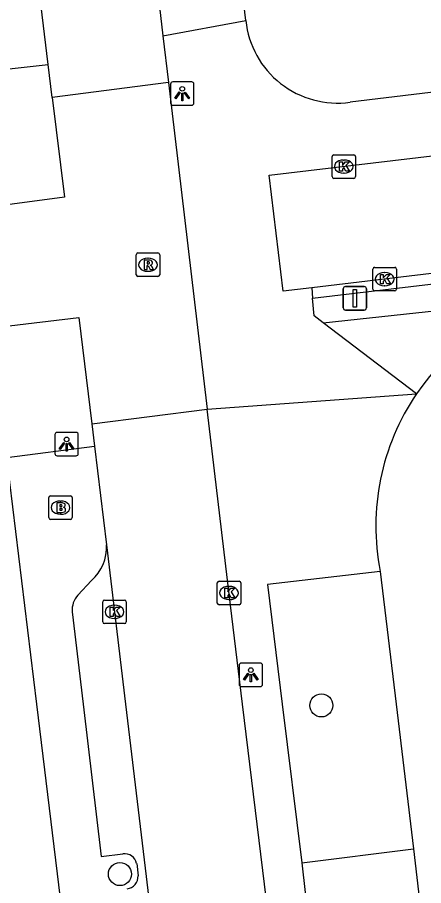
# Model space of a CAD drawing. Extents: x 162074 to 163034, y 381824 to 382557.
# Drawn here: x 162361.62 to 162378.89, y 382242.28 to 382279.19 of the extents above; entities that cross this region are included whole.
import ezdxf

# ---------------------------------------------------------------- set-up
doc = ezdxf.new("R2010")
doc.units = 0
for name, color, linetype in [('IMGEO_Boom', 7, 'Continuous'), ('IMGEO_Brandkraan', 7, 'Continuous'), ('IMGEO_Haag', 7, 'Continuous'), ('IMGEO_Kolk', 7, 'Continuous'), ('IMGEO_Lichtpunt', 7, 'Continuous'), ('IMGEO_Rijbaan_lokaal_open', 7, 'Continuous'), ('IMGEO_Rioolput', 7, 'Continuous'), ('IMGEO_Verkeersbordpaal', 7, 'Continuous'), ('IMGEO_Voetpad_gesloten', 7, 'Continuous'), ('IMGEO_Voetpad_open', 7, 'Continuous')]:
    doc.layers.add(name, color=color, linetype=linetype)

msp = doc.modelspace()

# ---------------------------------------------------------------- linework, layer by layer
at = {"layer": 'IMGEO_Boom'}
for centre in [(162374.543, 382249.941), (162365.977, 382242.77)]:
    msp.add_circle(centre, 0.489, dxfattribs=at)
at = {"layer": 'IMGEO_Brandkraan'}
for p, q in [((162362.951, 382257.922), (162362.951, 382258.774)), ((162363.026, 382258.848), (162363.878, 382258.848)), ((162363.439, 382258.628), (162363.464, 382258.628)), ((162363.952, 382258.774), (162363.952, 382257.922)), ((162363.878, 382257.848), (162363.026, 382257.848)), ((162363.462, 382258.068), (162363.437, 382258.068))]:
    msp.add_line(p, q, dxfattribs=at)
for points in [[(162362.951, 382257.922), (162362.951, 382258.774)], [(162363.026, 382258.848), (162363.878, 382258.848)], [(162363.952, 382258.774), (162363.952, 382257.922)], [(162363.299, 382258.548), (162363.299, 382258.148), (162363.512, 382258.148)], [(162363.53, 382258.548), (162363.299, 382258.548)], [(162363.478, 382258.467), (162363.424, 382258.467), (162363.424, 382258.391)], [(162363.424, 382258.391), (162363.477, 382258.391)], [(162363.486, 382258.315), (162363.424, 382258.315), (162363.424, 382258.234)], [(162363.424, 382258.234), (162363.486, 382258.234)], [(162363.878, 382257.848), (162363.026, 382257.848)]]:
    msp.add_lwpolyline(points, dxfattribs=at)
for centre, radius, start, end in [((162363.028, 382258.772), 0.0765, 91.552, 178.448), ((162363.028, 382258.772), 0.0765, 91.552, 178.448), ((162363.876, 382258.772), 0.0765, 1.552, 88.448), ((162363.876, 382258.772), 0.0765, 1.552, 88.448), ((162363.479, 382258.429), 0.0379, 267.8285, 90.9355), ((162363.487, 382258.274), 0.0404, 269.8759, 90.5077), ((162363.534, 382258.403), 0.145, 59.4692, 91.5367), ((162363.559, 382258.45), 0.0922, 285.5137, 58.1501), ((162363.564, 382258.258), 0.105, 301.3115, 78.989), ((162363.028, 382257.924), 0.0765, 181.552, 268.448), ((162363.028, 382257.924), 0.0765, 181.552, 268.448), ((162363.518, 382258.399), 0.251, 268.6676, 293.5347), ((162363.876, 382257.924), 0.0765, 271.552, 358.448), ((162363.876, 382257.924), 0.0765, 271.552, 358.448)]:
    msp.add_arc(centre, radius, start, end, dxfattribs=at)
for centre, major_axis, ratio, start_param, end_param in [((162363.438, 382258.348), (-0.387, 0.002), 0.722429, 4.712389, 7.853982), ((162363.463, 382258.348), (-0.39, 0.002), 0.717154, 1.570796, 4.712389)]:
    msp.add_ellipse(centre, major_axis=major_axis, ratio=ratio, start_param=start_param, end_param=end_param, dxfattribs=at)
at = {"layer": 'IMGEO_Haag'}
msp.add_lwpolyline([(162374.62, 382266.209), (162384.472, 382267.262)], dxfattribs=at)
at = {"layer": 'IMGEO_Kolk'}
for p, q in [((162375.07, 382273.345), (162375.922, 382273.345)), ((162374.995, 382272.419), (162374.995, 382273.271)), ((162375.483, 382273.125), (162375.508, 382273.125)), ((162375.996, 382273.271), (162375.996, 382272.419)), ((162375.922, 382272.345), (162375.07, 382272.345)), ((162375.506, 382272.565), (162375.481, 382272.565)), ((162376.807, 382268.563), (162377.659, 382268.563)), ((162376.732, 382267.637), (162376.732, 382268.489)), ((162377.22, 382268.343), (162377.245, 382268.343)), ((162377.733, 382268.489), (162377.733, 382267.637)), ((162377.659, 382267.563), (162376.807, 382267.563)), ((162377.243, 382267.783), (162377.218, 382267.783)), ((162370.118, 382254.294), (162370.118, 382255.146)), ((162370.193, 382255.22), (162371.045, 382255.22)), ((162370.606, 382255), (162370.631, 382255)), ((162371.119, 382255.146), (162371.119, 382254.294)), ((162365.245, 382253.494), (162365.245, 382254.346)), ((162365.32, 382254.42), (162366.172, 382254.42)), ((162365.733, 382254.2), (162365.758, 382254.2)), ((162366.246, 382254.346), (162366.246, 382253.494)), ((162371.045, 382254.22), (162370.193, 382254.22)), ((162370.629, 382254.44), (162370.604, 382254.44)), ((162366.172, 382253.42), (162365.32, 382253.42)), ((162365.756, 382253.64), (162365.731, 382253.64))]:
    msp.add_line(p, q, dxfattribs=at)
for points in [[(162375.07, 382273.345), (162375.922, 382273.345)], [(162374.995, 382272.419), (162374.995, 382273.271)], [(162375.316, 382273.045), (162375.439, 382273.045), (162375.439, 382272.894), (162375.569, 382273.045), (162375.733, 382273.045), (162375.587, 382272.894), (162375.74, 382272.645), (162375.588, 382272.645), (162375.503, 382272.809), (162375.439, 382272.742), (162375.439, 382272.645), (162375.316, 382272.645), (162375.316, 382273.045)], [(162375.996, 382273.271), (162375.996, 382272.419)], [(162375.922, 382272.345), (162375.07, 382272.345)], [(162376.807, 382268.563), (162377.659, 382268.563)], [(162376.732, 382267.637), (162376.732, 382268.489)], [(162377.053, 382268.263), (162377.176, 382268.263), (162377.176, 382268.112), (162377.306, 382268.263), (162377.47, 382268.263), (162377.324, 382268.112), (162377.477, 382267.863), (162377.325, 382267.863), (162377.24, 382268.027), (162377.176, 382267.96), (162377.176, 382267.863), (162377.053, 382267.863), (162377.053, 382268.263)], [(162377.733, 382268.489), (162377.733, 382267.637)], [(162377.659, 382267.563), (162376.807, 382267.563)], [(162370.118, 382254.294), (162370.118, 382255.146)], [(162370.193, 382255.22), (162371.045, 382255.22)], [(162370.439, 382254.92), (162370.562, 382254.92), (162370.562, 382254.769), (162370.692, 382254.92), (162370.856, 382254.92), (162370.71, 382254.769), (162370.863, 382254.52), (162370.711, 382254.52), (162370.626, 382254.684), (162370.562, 382254.617), (162370.562, 382254.52), (162370.439, 382254.52), (162370.439, 382254.92)], [(162371.119, 382255.146), (162371.119, 382254.294)], [(162365.245, 382253.494), (162365.245, 382254.346)], [(162365.32, 382254.42), (162366.172, 382254.42)], [(162366.246, 382254.346), (162366.246, 382253.494)], [(162371.045, 382254.22), (162370.193, 382254.22)], [(162365.566, 382254.12), (162365.689, 382254.12), (162365.689, 382253.969), (162365.819, 382254.12), (162365.983, 382254.12), (162365.837, 382253.969), (162365.99, 382253.72), (162365.838, 382253.72), (162365.753, 382253.884), (162365.689, 382253.817), (162365.689, 382253.72), (162365.566, 382253.72), (162365.566, 382254.12)], [(162366.172, 382253.42), (162365.32, 382253.42)]]:
    msp.add_lwpolyline(points, dxfattribs=at)
for centre, start, end in [((162375.072, 382273.269), 91.552, 178.448), ((162375.072, 382273.269), 91.552, 178.448), ((162375.92, 382273.269), 1.552, 88.448), ((162375.92, 382273.269), 1.552, 88.448), ((162375.072, 382272.421), 181.552, 268.448), ((162375.072, 382272.421), 181.552, 268.448), ((162375.92, 382272.421), 271.552, 358.448), ((162375.92, 382272.421), 271.552, 358.448), ((162376.809, 382268.487), 91.552, 178.448), ((162376.809, 382268.487), 91.552, 178.448), ((162377.657, 382268.487), 1.552, 88.448), ((162377.657, 382268.487), 1.552, 88.448), ((162376.809, 382267.639), 181.552, 268.448), ((162376.809, 382267.639), 181.552, 268.448), ((162377.657, 382267.639), 271.552, 358.448), ((162377.657, 382267.639), 271.552, 358.448), ((162370.195, 382255.144), 91.552, 178.448), ((162370.195, 382255.144), 91.552, 178.448), ((162371.043, 382255.144), 1.552, 88.448), ((162371.043, 382255.144), 1.552, 88.448), ((162365.322, 382254.344), 91.552, 178.448), ((162365.322, 382254.344), 91.552, 178.448), ((162366.17, 382254.344), 1.552, 88.448), ((162366.17, 382254.344), 1.552, 88.448), ((162370.195, 382254.296), 181.552, 268.448), ((162370.195, 382254.296), 181.552, 268.448), ((162371.043, 382254.296), 271.552, 358.448), ((162371.043, 382254.296), 271.552, 358.448), ((162365.322, 382253.496), 181.552, 268.448), ((162365.322, 382253.496), 181.552, 268.448), ((162366.17, 382253.496), 271.552, 358.448), ((162366.17, 382253.496), 271.552, 358.448)]:
    msp.add_arc(centre, 0.0765, start, end, dxfattribs=at)
for centre, major_axis, ratio, start_param, end_param in [((162375.482, 382272.845), (-0.387, 0.002), 0.722429, 4.712389, 7.853982), ((162375.507, 382272.845), (-0.39, 0.002), 0.717154, 1.570796, 4.712389), ((162377.219, 382268.063), (-0.387, 0.002), 0.722429, 4.712389, 7.853982), ((162377.244, 382268.063), (-0.39, 0.002), 0.717154, 1.570796, 4.712389), ((162370.605, 382254.72), (-0.387, 0.002), 0.722429, 4.712389, 7.853982), ((162370.63, 382254.72), (-0.39, 0.002), 0.717154, 1.570796, 4.712389), ((162365.732, 382253.92), (-0.387, 0.002), 0.722429, 4.712389, 7.853982), ((162365.757, 382253.92), (-0.39, 0.002), 0.717154, 1.570796, 4.712389)]:
    msp.add_ellipse(centre, major_axis=major_axis, ratio=ratio, start_param=start_param, end_param=end_param, dxfattribs=at)
at = {"layer": 'IMGEO_Lichtpunt'}
for p, q in [((162368.129, 382276.353), (162368.129, 382275.546)), ((162368.129, 382276.353), (162368.129, 382275.546)), ((162369.031, 382276.448), (162368.223, 382276.448)), ((162369.031, 382276.448), (162368.223, 382276.448)), ((162369.125, 382275.546), (162369.125, 382276.353)), ((162369.125, 382275.546), (162369.125, 382276.353)), ((162368.223, 382275.452), (162369.031, 382275.452)), ((162368.223, 382275.452), (162369.031, 382275.452)), ((162364.114, 382261.547), (162363.306, 382261.547)), ((162364.114, 382261.547), (162363.306, 382261.547)), ((162363.212, 382261.452), (162363.212, 382260.645)), ((162363.212, 382261.452), (162363.212, 382260.645)), ((162364.208, 382260.645), (162364.208, 382261.452)), ((162364.208, 382260.645), (162364.208, 382261.452)), ((162363.306, 382260.551), (162364.114, 382260.551)), ((162363.306, 382260.551), (162364.114, 382260.551)), ((162371.044, 382251.644), (162371.044, 382250.837)), ((162371.044, 382251.644), (162371.044, 382250.837)), ((162371.946, 382251.739), (162371.138, 382251.739)), ((162371.946, 382251.739), (162371.138, 382251.739)), ((162372.04, 382250.837), (162372.04, 382251.644)), ((162372.04, 382250.837), (162372.04, 382251.644)), ((162371.138, 382250.743), (162371.946, 382250.743)), ((162371.138, 382250.743), (162371.946, 382250.743))]:
    msp.add_line(p, q, dxfattribs=at)
for points in [[(162368.503, 382276.017), (162368.542, 382275.989), (162368.354, 382275.727), (162368.316, 382275.754), (162368.503, 382276.017)], [(162368.605, 382275.969), (162368.652, 382275.969), (162368.652, 382275.647), (162368.605, 382275.647), (162368.605, 382275.969)], [(162368.715, 382275.989), (162368.753, 382276.016), (162368.94, 382275.754), (162368.901, 382275.726), (162368.715, 382275.989)], [(162363.586, 382261.116), (162363.625, 382261.088), (162363.437, 382260.826), (162363.399, 382260.853), (162363.586, 382261.116)], [(162363.688, 382261.068), (162363.735, 382261.068), (162363.735, 382260.746), (162363.688, 382260.746), (162363.688, 382261.068)], [(162363.798, 382261.088), (162363.836, 382261.115), (162364.023, 382260.853), (162363.984, 382260.825), (162363.798, 382261.088)], [(162371.418, 382251.308), (162371.457, 382251.28), (162371.269, 382251.018), (162371.231, 382251.045), (162371.418, 382251.308)], [(162371.52, 382251.26), (162371.567, 382251.26), (162371.567, 382250.938), (162371.52, 382250.938), (162371.52, 382251.26)], [(162371.63, 382251.28), (162371.668, 382251.307), (162371.855, 382251.045), (162371.816, 382251.017), (162371.63, 382251.28)]]:
    msp.add_lwpolyline(points, dxfattribs=at)
for centre in [(162368.628, 382276.151), (162363.711, 382261.25), (162371.543, 382251.442)]:
    msp.add_circle(centre, 0.0994, dxfattribs=at)
for centre, start, end in [((162368.223, 382276.353), 90, 180), ((162368.223, 382276.353), 90, 180), ((162369.031, 382276.353), 0, 90), ((162369.031, 382276.353), 0, 90), ((162368.223, 382275.546), 180, 270), ((162368.223, 382275.546), 180, 270), ((162369.031, 382275.546), 270, 0), ((162369.031, 382275.546), 270, 360), ((162363.306, 382261.452), 90, 180), ((162363.306, 382261.452), 90, 180), ((162364.114, 382261.452), 0, 90), ((162364.114, 382261.452), 0, 90), ((162363.306, 382260.645), 180, 270), ((162363.306, 382260.645), 180, 270), ((162364.114, 382260.645), 270, 0), ((162364.114, 382260.645), 270, 360), ((162371.138, 382251.644), 90, 180), ((162371.138, 382251.644), 90, 180), ((162371.946, 382251.644), 0, 90), ((162371.946, 382251.644), 0, 90), ((162371.138, 382250.837), 180, 270), ((162371.138, 382250.837), 180, 270), ((162371.946, 382250.837), 270, 0), ((162371.946, 382250.837), 270, 360)]:
    msp.add_arc(centre, 0.0946, start, end, dxfattribs=at)
at = {"layer": 'IMGEO_Rijbaan_lokaal_open'}
for points in [[(162367.454, 382281.495), (162367.807, 382278.409)], [(162362.933, 382277.183), (162362.475, 382280.956)], [(162374.13, 382267.694), (162372.914, 382267.549), (162372.327, 382272.475), (162423.357, 382278.525)], [(162367.807, 382278.409), (162368.042, 382276.425)], [(162363.102, 382275.786), (162362.933, 382277.183)], [(162368.042, 382276.425), (162363.102, 382275.786)], [(162368.042, 382276.425), (162369.691, 382262.527)], [(162363.102, 382275.786), (162363.617, 382271.54), (162359.163, 382270.954)], [(162421.196, 382273.3), (162417.435, 382272.871), (162374.13, 382267.694)], [(162359.709, 382265.891), (162364.237, 382266.434), (162364.786, 382261.912)], [(162364.786, 382261.912), (162369.691, 382262.527)], [(162373.706, 382229.076), (162372.983, 382235.278), (162371.192, 382250), (162370.623, 382254.672), (162369.691, 382262.527)], [(162364.786, 382261.912), (162364.902, 382260.956)], [(162364.902, 382260.956), (162365.411, 382256.765)], [(162365.411, 382256.765), (162366.211, 382250), (162368.575, 382230.261)]]:
    msp.add_lwpolyline(points, dxfattribs=at)
at = {"layer": 'IMGEO_Rioolput'}
for p, q in [((162366.669, 382268.247), (162366.669, 382269.099)), ((162366.744, 382269.173), (162367.596, 382269.173)), ((162367.157, 382268.953), (162367.182, 382268.953)), ((162367.67, 382269.099), (162367.67, 382268.247)), ((162367.596, 382268.173), (162366.744, 382268.173)), ((162367.18, 382268.393), (162367.155, 382268.393))]:
    msp.add_line(p, q, dxfattribs=at)
for points in [[(162366.669, 382268.247), (162366.669, 382269.099)], [(162366.744, 382269.173), (162367.596, 382269.173)], [(162367.67, 382269.099), (162367.67, 382268.247)], [(162367.258, 382268.871), (162367.006, 382268.873), (162367.006, 382268.473)], [(162367.006, 382268.473), (162367.13, 382268.473), (162367.13, 382268.635), (162367.141, 382268.635)], [(162367.184, 382268.792), (162367.13, 382268.792), (162367.13, 382268.711)], [(162367.13, 382268.711), (162367.182, 382268.711)], [(162367.188, 382268.606), (162367.259, 382268.473), (162367.399, 382268.473), (162367.334, 382268.599)], [(162367.596, 382268.173), (162366.744, 382268.173)]]:
    msp.add_lwpolyline(points, dxfattribs=at)
for centre, radius, start, end in [((162366.746, 382269.097), 0.0765, 91.552, 178.448), ((162366.746, 382269.097), 0.0765, 91.552, 178.448), ((162367.594, 382269.097), 0.0765, 1.552, 88.448), ((162367.594, 382269.097), 0.0765, 1.552, 88.448), ((162367.14, 382268.582), 0.0533, 26.0293, 88.6989), ((162367.166, 382268.9), 0.19, 274.7715, 282.9687), ((162367.19, 382268.696), 0.0964, 77.0061, 93.1865), ((162367.204, 382268.753), 0.0378, 276.6634, 79.6772), ((162367.257, 382268.761), 0.109, 350.3612, 89.416), ((162367.255, 382268.761), 0.112, 277.5842, 350.9817), ((162367.239, 382268.546), 0.108, 29.5134, 73.7905), ((162366.746, 382268.249), 0.0765, 181.552, 268.448), ((162366.746, 382268.249), 0.0765, 181.552, 268.448), ((162367.594, 382268.249), 0.0765, 271.552, 358.448), ((162367.594, 382268.249), 0.0765, 271.552, 358.448)]:
    msp.add_arc(centre, radius, start, end, dxfattribs=at)
for centre, major_axis, ratio, start_param, end_param in [((162367.156, 382268.673), (-0.387, 0.002), 0.722429, 4.712389, 7.853982), ((162367.181, 382268.673), (-0.39, 0.002), 0.717154, 1.570796, 4.712389)]:
    msp.add_ellipse(centre, major_axis=major_axis, ratio=ratio, start_param=start_param, end_param=end_param, dxfattribs=at)
at = {"layer": 'IMGEO_Verkeersbordpaal'}
for p, q in [((162375.469, 382266.848), (162375.469, 382267.648)), ((162375.469, 382267.648), (162375.469, 382266.848)), ((162375.569, 382267.748), (162376.359, 382267.748)), ((162376.359, 382267.748), (162375.569, 382267.748)), ((162376.459, 382267.648), (162376.459, 382266.848)), ((162376.459, 382266.848), (162376.459, 382267.648)), ((162376.359, 382266.748), (162375.569, 382266.748)), ((162375.569, 382266.748), (162376.359, 382266.748))]:
    msp.add_line(p, q, dxfattribs=at)
msp.add_lwpolyline([(162375.889, 382267.623), (162376.039, 382267.623), (162376.039, 382266.873), (162375.889, 382266.873), (162375.889, 382267.623)], dxfattribs=at)
for centre, start, end in [((162375.569, 382267.648), 90, 180), ((162375.569, 382267.648), 90, 180), ((162376.359, 382267.648), 0, 90), ((162376.359, 382267.648), 360, 90), ((162375.569, 382266.848), 180, 270), ((162375.569, 382266.848), 180, 270), ((162376.359, 382266.848), 270, 0), ((162376.359, 382266.848), 270, 0)]:
    msp.add_arc(centre, 0.1, start, end, dxfattribs=at)
at = {"layer": 'IMGEO_Voetpad_gesloten'}
for points in [[(162377.045, 382255.637), (162377.723, 382250), (162378.464, 382243.84)], [(162378.464, 382243.84), (162378.745, 382241.404)]]:
    msp.add_lwpolyline(points, dxfattribs=at)
for centre, radius, start, end in [((162386.839, 382257.563), 9.984, 103.7172, 145.7703), ((162386.843, 382257.565), 9.986, 145.7891, 191.1298)]:
    msp.add_arc(centre, radius, start, end, dxfattribs=at)
at = {"layer": 'IMGEO_Voetpad_open'}
for points in [[(162371.326, 382279.053), (162368.764, 382300.425)], [(162422.862, 382281.273), (162375.763, 382275.582)], [(162367.807, 382278.409), (162371.326, 382279.053)], [(162359.231, 382276.781), (162362.933, 382277.183)], [(162374.163, 382267.252), (162388.614, 382268.963), (162388.716, 382267.82)], [(162374.13, 382267.694), (162374.163, 382267.252)], [(162374.62, 382266.209), (162374.23, 382266.507), (162374.163, 382267.252)], [(162378.585, 382263.179), (162374.62, 382266.209)], [(162369.691, 382262.527), (162378.585, 382263.179)], [(162361.173, 382260.484), (162364.902, 382260.956)], [(162365.263, 382226.839), (162362.448, 382250), (162361.173, 382260.484)], [(162377.045, 382255.637), (162372.251, 382255.081), (162372.875, 382250), (162373.705, 382243.242)], [(162364.765, 382255.253), (162364.194, 382254.624)], [(162363.95, 382253.919), (162364.412, 382250), (162365.175, 382243.52), (162366.099, 382243.626)], [(162373.705, 382243.242), (162378.464, 382243.84)], [(162366.69, 382243.221), (162366.754, 382242.691)], [(162373.705, 382243.242), (162373.984, 382240.857)]]:
    msp.add_lwpolyline(points, dxfattribs=at)
for centre, radius, start, end in [((162375.228, 382279.47), 3.924, 186.0975, 277.8314), ((162363.552, 382256.665), 1.862, 310.6651, 3.0658), ((162364.841, 382254.005), 0.895, 136.2794, 185.5392), ((162366.187, 382243.121), 0.512, 11.2201, 99.9358), ((162366.205, 382242.687), 0.549, 278.1366, 0.4025)]:
    msp.add_arc(centre, radius, start, end, dxfattribs=at)

doc.saveas('drawing.dxf')
